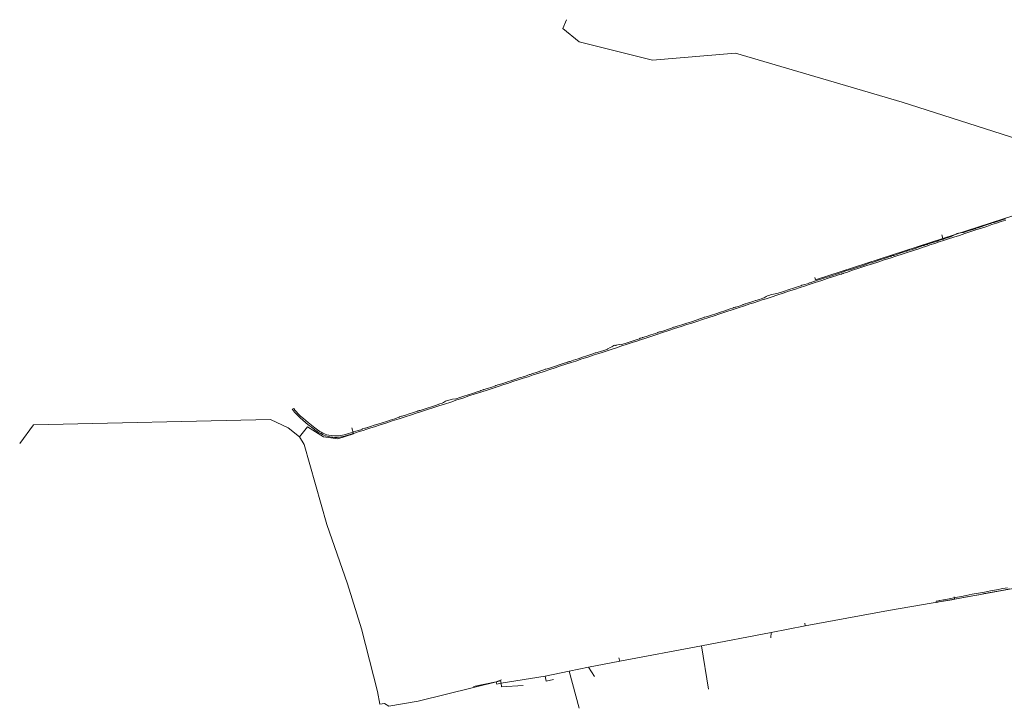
# Model space of a CAD drawing. Extents: x 148869 to 161638, y 453607 to 469810.
# Tile 591 of 656: x 150461 to 152885, y 467619 to 469313. Entities that reach past the tile are written whole.
import ezdxf
from ezdxf.lldxf.tags import DXFTag

# ---------------------------------------------------------------- set-up
doc = ezdxf.new("R2010")
doc.units = 0
for name, color, linetype, lineweight in [('B-OI-RI-DRUKLEIDING-G-niet meenemen', 190, 'RI-PERS', 18), ('B-RO-VH-VERHARDING_ASFALT-GV', 251, 'CONTINUOUS', 18), ('B-RO-VH-VERHARDING_STRAATBAKSTEEN-GV', 251, 'CONTINUOUS', 18)]:
    doc.layers.add(name, color=color, linetype=linetype, lineweight=lineweight)
tags = doc.linetypes.add('RI-PERS', pattern='A,7,-2,["P",Standard,S=1.8,R=0,X=-0.5,Y=-0.9],-2,7,-2,[102,NLCS.SHX,S=1,R=180,X=0,Y=0],-2', length=22).pattern_tags.tags
tags[6] = DXFTag(74, 10)

msp = doc.modelspace()

# ---------------------------------------------------------------- linework, layer by layer
at = {"layer": 'B-OI-RI-DRUKLEIDING-G-niet meenemen'}
for p, q in [((151807.1, 469313.4), (151798.2, 469291.9)), ((151798.2, 469291.9), (151837.7, 469258.9)), ((151837.7, 469258.9), (152018.9, 469214)), ((152018.9, 469214), (152223.1, 469231.2)), ((152223.1, 469231.2), (152632.8, 469110.2)), ((152632.8, 469110.2), (152966.8, 469003.5)), ((153211.2, 468931), (152733.1, 468775)), ((152733.1, 468775), (152730.6, 468783.8)), ((152733.1, 468775), (152419.6, 468673)), ((152419.6, 468673), (152418, 468678.8)), ((151078, 468330), (150495, 468317)), ((151121.6, 468309.6), (151078, 468330)), ((150495, 468317), (150461, 468271)), ((151121.6, 468309.6), (151149.5, 468287)), ((151149.5, 468287), (151169, 468312)), ((151169, 468312), (151209, 468287)), ((151283, 468294.3), (151278.7, 468309)), ((151161, 468268), (151149.5, 468287)), ((151209, 468287), (151244.3, 468282.2)), ((151244.3, 468282.2), (151283, 468294.3)), ((151217, 468071), (151161, 468268)), ((151268, 467925), (151217, 468071)), ((151302, 467815), (151268, 467925)), ((152762, 467887.3), (152946.1, 467921.1)), ((152599.2, 467859.6), (152762, 467887.3)), ((152762, 467887.3), (152761, 467893.5)), ((152394.6, 467822.3), (152599.2, 467859.6)), ((151342, 467660.8), (151302, 467815)), ((152310.4, 467805.8), (152394.6, 467822.3)), ((152394.6, 467822.3), (152393.3, 467828.5)), ((152139, 467772.9), (152310.4, 467805.8)), ((152310.4, 467805.8), (152309.9, 467792.2)), ((151938, 467735), (152139, 467772.9)), ((152139, 467772.9), (152156.8, 467666.5)), ((151938, 467735), (151936, 467743.2)), ((151861, 467720.2), (151813.3, 467710.1)), ((151861, 467720.2), (151938, 467735)), ((151861, 467720.2), (151876.2, 467697.4)), ((151646.8, 467689.4), (151633.9, 467684)), ((151645.9, 467680.6), (151754.4, 467698.2)), ((151754.4, 467698.2), (151813.3, 467710.1)), ((151754.4, 467698.2), (151756.7, 467685.8)), ((151756.7, 467685.8), (151774.7, 467690.2)), ((151838.2, 467619.1), (151813.3, 467710.1)), ((151644.5, 467686.4), (151441.5, 467637)), ((151578.1, 467672.7), (151633.9, 467684)), ((151633.9, 467684), (151635.3, 467678.6)), ((151635.3, 467678.6), (151645.9, 467680.6)), ((151645.9, 467680.6), (151644.5, 467686.4)), ((151645.9, 467680.6), (151647.3, 467672.3)), ((151700.2, 467675.2), (151647.3, 467672.3)), ((151347.5, 467629), (151342, 467660.8)), ((151359, 467631), (151347.5, 467629)), ((151369.5, 467624), (151359, 467631)), ((151441.5, 467637), (151369.5, 467624))]:
    msp.add_line(p, q, dxfattribs=at)
at = {"layer": 'B-RO-VH-VERHARDING_ASFALT-GV', "flags": 128}
msp.add_lwpolyline([(152887.4, 468823.6), (152876.4, 468820.1), (152867.1, 468817), (152859.3, 468814.5), (152859, 468814.5), (152858.4, 468814.5), (152858, 468814.5), (152857.2, 468814.3), (152853.2, 468813), (152851.4, 468812), (152846, 468810.1), (152836, 468806.8), (152829, 468804.5), (152819.7, 468801.5), (152818, 468801.3), (152813.9, 468800), (152812.5, 468799.2), (152807.3, 468797.5), (152795.8, 468793.6), (152786.7, 468790.6), (152783.8, 468790), (152779.7, 468789.6), (152776.5, 468789.2), (152773, 468788.2), (152771.6, 468788.1), (152768.8, 468787.3), (152766.1, 468786), (152761.8, 468784.3), (152758.3, 468782.5), (152753.8, 468780), (152746.6, 468777.5), (152735.8, 468774), (152735.2, 468773.8), (152724.6, 468770.6), (152724.5, 468770.6), (152720.1, 468768.9), (152711.6, 468766), (152711.3, 468766), (152695.2, 468761.3), (152694.3, 468760.4), (152690.6, 468759.3), (152687.2, 468758.2), (152686, 468758), (152682.5, 468757), (152680.8, 468756), (152675.8, 468754.4), (152664.9, 468750.8), (152654.9, 468747.5), (152651, 468746.3), (152649.8, 468746.3), (152645.5, 468744.8), (152644.7, 468744.2), (152633.1, 468740.4), (152621.8, 468736.7), (152612.5, 468733.6), (152610.4, 468733.3), (152606.2, 468732), (152605, 468731.1), (152601, 468729.8), (152588.6, 468725.8), (152578, 468722.4), (152567, 468718.7), (152557.3, 468715.6), (152555.7, 468715.6), (152551.2, 468714.1), (152549.8, 468713.3), (152546.4, 468712), (152534.3, 468708), (152521.2, 468703.8), (152509.4, 468699.9), (152499.8, 468696.9), (152496.9, 468696.3), (152492.2, 468694.8), (152490.7, 468693.8), (152487.7, 468692.8), (152476.8, 468689.2), (152466.2, 468685.8), (152454.4, 468681.9), (152443, 468678.2), (152433.3, 468674.9), (152425, 468672.2), (152418, 468669.9), (152417.5, 468669.8), (152407, 468666.3), (152405.1, 468665.7), (152399.7, 468663.9), (152392.6, 468661.6), (152390.3, 468661.1), (152386.5, 468660), (152384, 468658.7), (152377.7, 468656.8), (152368, 468653.7), (152352.9, 468648.6), (152343.7, 468645.5), (152333.3, 468642.1), (152324.8, 468639.4), (152320.7, 468638.6), (152316.6, 468638.2), (152311.2, 468637), (152304.6, 468634.9), (152301.3, 468633.7), (152298.6, 468632.2), (152293.1, 468629.2), (152290, 468628), (152282.1, 468625.3), (152272.9, 468622.4), (152271.8, 468622.4), (152267.7, 468621.1), (152265.9, 468620.1), (152260.7, 468618.4), (152252.4, 468615.6), (152248, 468614.3), (152246.3, 468614.1), (152242.1, 468612.6), (152241.1, 468612), (152232, 468608.8), (152223.4, 468606.2), (152222.8, 468606.1), (152222.2, 468606.1), (152219, 468605.3), (152217.6, 468604.7), (152215.8, 468603.7), (152210, 468601.8), (152197, 468597.5), (152186.1, 468593.9), (152174.1, 468590), (152163.4, 468586.5), (152153.9, 468583.4), (152147.7, 468581.4), (152147, 468581.3), (152146, 468581.2), (152142.1, 468580.1), (152140.4, 468579.2), (152137.2, 468578), (152126, 468574.3), (152114.3, 468570.4), (152102.7, 468566.6), (152090.8, 468562.7), (152079.7, 468559.2), (152072.3, 468556.8), (152071.8, 468556.7), (152071.3, 468556.7), (152070.9, 468556.7), (152070.4, 468556.7), (152066.9, 468555.3), (152065.5, 468554.5), (152058.3, 468552.1), (152046.2, 468548.1), (152038.1, 468545.5), (152037.7, 468545.5), (152037.1, 468545.6), (152036.7, 468545.6), (152036.1, 468545.5), (152033.5, 468544.6), (152031.9, 468543.9), (152030.9, 468543.3), (152030, 468542.8), (152025.7, 468541.5), (152014.5, 468537.8), (152003.1, 468534), (151994.1, 468531.1), (151993.3, 468530.9), (151992.1, 468530.9), (151988.5, 468529.8), (151987.6, 468529.1), (151986.2, 468528.4), (151981.2, 468526.8), (151968.5, 468522.6), (151955.9, 468518.6), (151943.3, 468514.5), (151941.2, 468513.8), (151936.3, 468513.9), (151929.3, 468512.6), (151928.5, 468512.2), (151927.5, 468512.1), (151926.1, 468512.4), (151923.5, 468511.6), (151920.8, 468510.1), (151918.2, 468508.9), (151914.2, 468507), (151908.6, 468503.2), (151907.7, 468502.9), (151900.9, 468500.5), (151888.5, 468496.5), (151879.1, 468493.6), (151877.7, 468493.5), (151873.3, 468492), (151871.9, 468491.1), (151869.5, 468490.2), (151857, 468486.2), (151846.3, 468482.7), (151835.7, 468479.3), (151824.2, 468475.5), (151815.6, 468472.7), (151813.9, 468472.7), (151811.1, 468471.6), (151809.8, 468471.1), (151807.2, 468469.9), (151799, 468467.2), (151789, 468463.9), (151777.2, 468460), (151765.4, 468456.2), (151756.3, 468453.3), (151754.7, 468453.2), (151750.7, 468451.8), (151749, 468450.8), (151746.2, 468449.9), (151734.4, 468446.1), (151723.8, 468442.6), (151717.6, 468440.5), (151715.9, 468440.4), (151712, 468439.2), (151710.4, 468438.2), (151703.4, 468435.8), (151691.4, 468431.9), (151680, 468428.2), (151670.1, 468424.9), (151664.3, 468423), (151657.9, 468421), (151647.7, 468417.7), (151638.5, 468414.9), (151638.1, 468414.8), (151637.6, 468414.8), (151634, 468413.7), (151633.6, 468413.5), (151633.1, 468413.2), (151632.1, 468412.6), (151623.3, 468409.6), (151612.6, 468406.1), (151603.6, 468403.3), (151602.7, 468403.1), (151601.2, 468402.8), (151596.7, 468401.4), (151596.3, 468401.2), (151595.4, 468400.5), (151587.1, 468397.8), (151575.5, 468394), (151564.6, 468390.4), (151554.1, 468387), (151544.5, 468383.9), (151535.2, 468380.9), (151534.5, 468380.7), (151526.5, 468379.9), (151522.9, 468379.2), (151515.1, 468376.8), (151511.4, 468375.6), (151509.3, 468374.6), (151503.9, 468371.6), (151502.4, 468370.6), (151500.8, 468369.7), (151495.5, 468367.9), (151484.5, 468364.3), (151474.5, 468361), (151464.1, 468357.6), (151454.5, 468354.5), (151446.6, 468352.1), (151445.7, 468351.7), (151445.1, 468351.5), (151444.6, 468351.5), (151444.1, 468351.5), (151441.7, 468350.7), (151441.1, 468350.5), (151440.5, 468350.3), (151440.1, 468350.3), (151439.7, 468350.2), (151439.2, 468350), (151437.7, 468349.1), (151430.4, 468346.7), (151419.9, 468343.3), (151410.7, 468340.4), (151402.3, 468337.6), (151401.9, 468337.6), (151401.5, 468337.6), (151401.1, 468337.6), (151395.9, 468336.1), (151395.6, 468335.9), (151395.3, 468335.6), (151394.5, 468335.2), (151384.1, 468331.7), (151372.9, 468328.1), (151363.8, 468325.2), (151353.3, 468321.7), (151342.9, 468318.3), (151333.7, 468315.4), (151324.1, 468312.2), (151316.8, 468310), (151315.9, 468309.7), (151314.8, 468309.3), (151312.5, 468308.6), (151310.4, 468308.3), (151304.8, 468306.6), (151303.7, 468305.9), (151300.3, 468304.6), (151294.5, 468302.8), (151282.9, 468299.1), (151280.3, 468298.2), (151276.1, 468296.9), (151270.2, 468294.9), (151263.1, 468292.8), (151255.8, 468290.9), (151251.8, 468290.1), (151246.2, 468289.4), (151240.2, 468289.2), (151235.6, 468289.4), (151228.8, 468290.1), (151221.9, 468291.3), (151217.1, 468292.3), (151212.6, 468293.9), (151207, 468296.3), (151202.8, 468298.4), (151199.7, 468300.2), (151193.8, 468304.2), (151187.1, 468309.2), (151179.3, 468315.5), (151171.1, 468322.2), (151165.1, 468327.3), (151159.2, 468332.4), (151152.1, 468338.3), (151145.6, 468344.7), (151142.1, 468348.5), (151138.2, 468353.1), (151135.6, 468356.9), (151132, 468354.9), (151132.5, 468354.1), (151137.4, 468348), (151143, 468341.7), (151150, 468335.2), (151150.4, 468334.9), (151150.8, 468334.5), (151151.1, 468334.1), (151171.3, 468317), (151178.2, 468311.7), (151187.6, 468304.3), (151193.1, 468300.2), (151197.8, 468297.2), (151202, 468294.9), (151206.1, 468292.7), (151209.9, 468291.2), (151213.8, 468289.7), (151219.9, 468288), (151224.5, 468287.2), (151228.7, 468286.5), (151232.6, 468286), (151235.7, 468285.8), (151238.2, 468285.8), (151242.5, 468285.8), (151248.2, 468286.2), (151252.8, 468286.7), (151257.6, 468287.6), (151269, 468291), (151284.9, 468296.1), (151296.8, 468299.8), (151306.5, 468302.8), (151315.3, 468305.7), (151325.5, 468309.2), (151334, 468312), (151348.4, 468316.7), (151362.6, 468321.1), (151377.8, 468326.1), (151394.8, 468331.5), (151410, 468336.6), (151425, 468341.3), (151437.1, 468345.3), (151450.3, 468349.5), (151464.9, 468354.3), (151480.6, 468359.4), (151492.9, 468363.5), (151506.4, 468367.8), (151521.9, 468372.7), (151536.6, 468377.8), (151551.5, 468382.6), (151566.7, 468387.6), (151581.9, 468392.5), (151596.2, 468397.2), (151611.5, 468402.2), (151626.1, 468407), (151638.6, 468411.1), (151652.8, 468415.8), (151662, 468418.7), (151674.9, 468422.9), (151687.7, 468427), (151700.1, 468431.1), (151712.5, 468435.1), (151724.7, 468439.3), (151738.4, 468443.7), (151752.1, 468448.1), (151765.9, 468452.7), (151778.7, 468456.9), (151792.4, 468461.4), (151805.2, 468465.6), (151818, 468469.7), (151829.7, 468473.6), (151844.8, 468478.6), (151859.3, 468483.3), (151875.2, 468488.5), (151892.3, 468494), (151907, 468498.9), (151918.9, 468502.6), (151927.7, 468505.6), (151940.8, 468509.9), (151956.1, 468515), (151968.5, 468519), (151982.5, 468523.6), (151989.3, 468525.9), (152000.1, 468529.4), (152014.1, 468533.9), (152029.4, 468539), (152043, 468543.5), (152058.4, 468548.5), (152072.8, 468553.3), (152089.1, 468558.5), (152102.9, 468563.1), (152115, 468567.1), (152127.5, 468571.1), (152141.6, 468575.8), (152157, 468580.8), (152170.4, 468585.2), (152184.5, 468589.7), (152201.3, 468595.2), (152215, 468599.8), (152229.6, 468604.6), (152245, 468609.7), (152258.1, 468614), (152267.7, 468617.1), (152279.6, 468620.9), (152288.8, 468624), (152298.4, 468627), (152312.8, 468631.7), (152325, 468635.8), (152340, 468640.7), (152353.7, 468645.3), (152368, 468649.9), (152382.1, 468654.5), (152393, 468658.1), (152406.4, 468662.5), (152419, 468666.6), (152435, 468671.9), (152448.5, 468676.3), (152461.3, 468680.5), (152472.6, 468684.2), (152478.4, 468686.1), (152483.8, 468687.5), (152484.6, 468687.8), (152487.4, 468688.6), (152487.8, 468688.7), (152487.9, 468688.8), (152488.2, 468689), (152488.5, 468689.2), (152488.8, 468689.4), (152489.2, 468689.6), (152489.7, 468689.8), (152495.7, 468691.7), (152511.1, 468696.8), (152526.2, 468701.7), (152538.4, 468705.8), (152546.3, 468708.4), (152559.8, 468712.6), (152573.3, 468717.1), (152589.2, 468722.4), (152603.7, 468727), (152617.5, 468731.5), (152632.8, 468736.6), (152647.9, 468741.5), (152660.7, 468745.7), (152673.9, 468750), (152684.9, 468753.7), (152691.1, 468755.6), (152701.2, 468759.1), (152713.5, 468763.1), (152724.1, 468766.5), (152734.6, 468770), (152747.1, 468773.9), (152760.2, 468778.3), (152774, 468782.7), (152787.7, 468787.4), (152802, 468792), (152814.6, 468796.1), (152828.4, 468800.6), (152841.6, 468805), (152854.1, 468809.2), (152865.6, 468812.8), (152877, 468816.6), (152888.1, 468820.2)], dxfattribs=at)
at = {"layer": 'B-RO-VH-VERHARDING_STRAATBAKSTEEN-GV', "flags": 128}
msp.add_lwpolyline([(152892.2, 467915.6), (152881, 467913.6), (152865.4, 467910.6), (152850.2, 467907.9), (152835.4, 467905.1), (152820.7, 467902.4), (152805.4, 467899.6), (152790.9, 467896.8), (152778.8, 467894.4), (152764.6, 467891.6), (152762.1, 467891.2), (152761, 467891), (152752.3, 467889.2), (152748.6, 467888.5), (152736.6, 467886.4), (152734.8, 467886.1), (152726.2, 467884.6), (152725.2, 467884.4), (152722.2, 467883.9), (152716.7, 467883), (152717.3, 467879.7), (152724.1, 467880.7), (152740, 467883.4), (152755.2, 467886.4), (152766, 467888.4), (152780, 467891), (152792.4, 467893.4), (152807.3, 467896.2), (152821.5, 467898.7), (152835.9, 467901.4), (152849.6, 467903.9), (152868.9, 467907.5), (152882.5, 467910), (152897.2, 467912.7)], dxfattribs=at)

doc.saveas('drawing.dxf')
